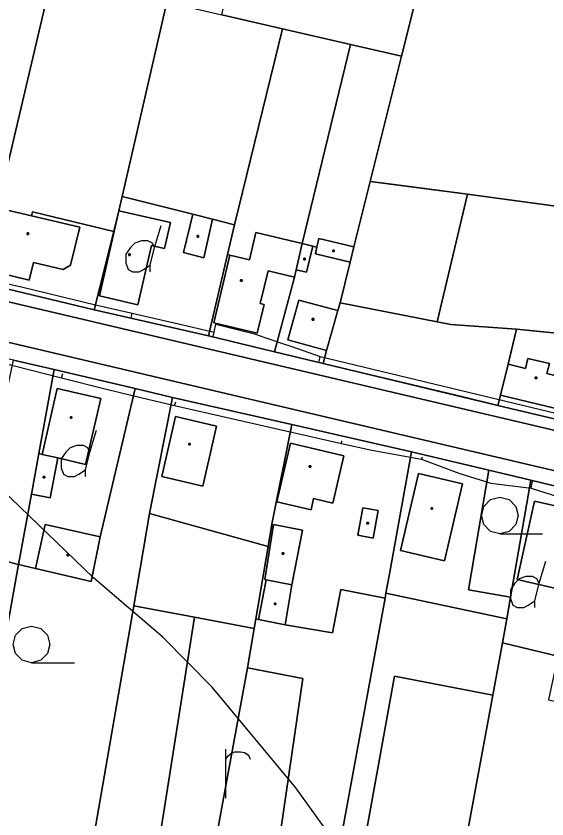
# Model space of a CAD drawing. Extents: x -645676 to -642474, y -1077513 to -1072613.
# Drawn here: x -644828.6 to -644720.1, y -1074451.9 to -1074288 of the extents above; entities that cross this region are included whole.
import ezdxf

# ---------------------------------------------------------------- set-up
doc = ezdxf.new("R2010")
doc.units = 0
for name, color, linetype in [('KN', 7, 'Continuous'), ('KULTURY_STAV', 7, 'Continuous'), ('KULTURY_ZNACKY', 7, 'Continuous'), ('PLYNOVOD', 7, 'Continuous'), ('VRSTEVNICE', 7, 'Continuous')]:
    doc.layers.add(name, color=color, linetype=linetype)

# ---------------------------------------------------------------- blocks, each defined once
blk = doc.blocks.new('3$0400')
blk.add_lwpolyline([(0, 0), (-0.38, 0.1), (-0.65, 0.38), (-0.75, 0.75), (-0.65, 1.12), (-0.38, 1.4), (0, 1.5), (0.38, 1.4), (0.65, 1.12), (0.75, 0.75), (0.65, 0.38), (0.38, 0.1), (0, 0), (1.75, 0)])
blk = doc.blocks.new('$431')
blk.add_line((0.63, 0.99), (0.9, 1.89))
blk.add_lwpolyline([(0.45, 0), (0.45, 0.27), (0.63, 0.99), (0.54, 1.17), (0.36, 1.26), (0.09, 1.26), (-0.18, 1.17), (-0.36, 0.99), (-0.54, 0.72), (-0.54, 0.36), (-0.45, 0.09), (-0.27, 0), (0, 0), (0.18, 0.09), (0.45, 0.27)])
blk = doc.blocks.new('$479')
for points in [[(0, 0), (0, 1.27), (0, 2)], [(0, 1.6), (0.1, 1.73), (0.23, 1.84), (0.37, 1.89), (0.6, 1.9), (0.77, 1.87), (0.87, 1.8), (0.96, 1.7), (1, 1.6)]]:
    blk.add_lwpolyline(points)

msp = doc.modelspace()

# ---------------------------------------------------------------- linework, layer by layer
at = {"layer": 'KN'}
for points in [[(-644539.9, -1074259.03), (-644536.18, -1074263.62), (-644576.1, -1074320.33), (-644590.61, -1074358.79), (-644591.36, -1074358.74), (-644593.02, -1074358.85), (-644587.47, -1074344.33), (-644627.54, -1074338.97), (-644645.71, -1074336.54), (-644662.99, -1074334.23), (-644699.27, -1074329.37), (-644736.38, -1074324.4), (-644756.21, -1074321.75), (-644749.84, -1074296.19), (-644746.58, -1074283.11), (-644743.77, -1074271.82), (-644739.27, -1074253.76), (-644551.61, -1074277.21)], [(-644821.2, -1074279.65), (-644830.44, -1074319.13), (-644836.21, -1074317.78), (-644843.22, -1074316.14), (-644845.17, -1074315.69), (-644853.97, -1074313.63), (-644844.61, -1074274.04)], [(-644746.58, -1074283.11), (-644749.84, -1074296.19), (-644760.27, -1074293.8), (-644774.16, -1074290.62), (-644786.54, -1074287.79), (-644783.69, -1074274.9)], [(-644819.72, -1074280), (-644806.1, -1074283.24), (-644797.79, -1074285.21), (-644806.89, -1074324.82), (-644807.56, -1074327.74), (-644808.61, -1074331.96), (-644825.18, -1074327.95), (-644825.39, -1074328.78), (-644831.86, -1074327.26), (-644832.32, -1074327.14), (-644830.44, -1074319.13), (-644821.2, -1074279.65)], [(-644786.54, -1074287.79), (-644774.16, -1074290.62), (-644783.97, -1074330.62), (-644788.41, -1074329.5), (-644792.46, -1074328.43), (-644806.89, -1074324.82), (-644797.79, -1074285.21)], [(-644760.27, -1074293.8), (-644770.1, -1074334.45), (-644779.56, -1074332.2), (-644780.88, -1074337.75), (-644784.87, -1074336.8), (-644785.39, -1074336.67), (-644783.97, -1074330.62), (-644774.16, -1074290.62)], [(-644749.84, -1074296.19), (-644756.21, -1074321.75), (-644759.55, -1074335.12), (-644766.69, -1074333.42), (-644767.11, -1074335.17), (-644767.98, -1074334.96), (-644770.1, -1074334.45), (-644760.27, -1074293.8)], [(-644736.38, -1074324.4), (-644742.58, -1074350.44), (-644762.4, -1074346.54), (-644760.32, -1074338.22), (-644759.55, -1074335.12), (-644756.21, -1074321.75)], [(-644792.46, -1074328.43), (-644794.35, -1074336.26), (-644790.24, -1074337.34), (-644788.41, -1074329.5), (-644783.97, -1074330.62), (-644785.39, -1074336.67), (-644789.28, -1074353.29), (-644812.59, -1074347.97), (-644808.61, -1074331.96), (-644807.56, -1074327.74), (-644811.53, -1074345.15), (-644803.68, -1074346.96), (-644800.88, -1074334.83), (-644798.25, -1074335.43), (-644797.04, -1074330.17), (-644807.56, -1074327.74), (-644806.89, -1074324.82)], [(-644699.27, -1074329.37), (-644704.61, -1074354.1), (-644726.36, -1074351.89), (-644739.77, -1074350.97), (-644742.58, -1074350.44), (-644736.38, -1074324.4)], [(-644831.86, -1074327.26), (-644834.84, -1074339.75), (-644825.86, -1074341.89), (-644825, -1074338.33), (-644818.9, -1074339.77), (-644817.41, -1074338.86), (-644815.55, -1074331.08), (-644825.39, -1074328.78), (-644825.18, -1074327.95), (-644808.61, -1074331.96), (-644812.59, -1074347.97), (-644835.89, -1074342.42), (-644832.32, -1074327.14)], [(-644825.39, -1074328.78), (-644815.55, -1074331.08), (-644817.41, -1074338.86), (-644818.9, -1074339.77), (-644825, -1074338.33), (-644825.86, -1074341.89), (-644834.84, -1074339.75), (-644831.86, -1074327.26)], [(-644807.56, -1074327.74), (-644797.04, -1074330.17), (-644798.25, -1074335.43), (-644800.88, -1074334.83), (-644803.68, -1074346.96), (-644811.53, -1074345.15)], [(-644788.41, -1074329.5), (-644790.24, -1074337.34), (-644794.35, -1074336.26), (-644792.46, -1074328.43)], [(-644826, -1074332.57), (-644826.3, -1074332.57), (-644826.3, -1074332.27), (-644826, -1074332.27)], [(-644826, -1074332.57), (-644826, -1074332.27), (-644826.3, -1074332.27), (-644826.3, -1074332.57)], [(-644791.27, -1074333.11), (-644791.57, -1074333.11), (-644791.57, -1074332.81), (-644791.27, -1074332.81)], [(-644791.27, -1074333.11), (-644791.27, -1074332.81), (-644791.57, -1074332.81), (-644791.57, -1074333.11)], [(-644770.1, -1074334.45), (-644771.37, -1074339.81), (-644771.72, -1074341.28), (-644777.1, -1074339.99), (-644778.7, -1074346.7), (-644777.91, -1074346.88), (-644779.3, -1074352.72), (-644788.16, -1074350.61), (-644784.87, -1074336.8), (-644780.88, -1074337.75), (-644779.56, -1074332.2)], [(-644767.11, -1074335.17), (-644767.43, -1074336.53), (-644760.32, -1074338.22), (-644762.4, -1074346.54), (-644762.85, -1074348.14), (-644770.8, -1074345.97), (-644773.03, -1074354.13), (-644765.14, -1074356.29), (-644765.81, -1074358.92), (-644775.77, -1074356.52), (-644771.72, -1074341.28), (-644771.37, -1074339.81), (-644769.26, -1074340.31), (-644767.98, -1074334.96)], [(-644767.98, -1074334.96), (-644769.26, -1074340.31), (-644771.37, -1074339.81), (-644770.1, -1074334.45)], [(-644759.55, -1074335.12), (-644760.32, -1074338.22), (-644767.43, -1074336.53), (-644767.11, -1074335.17), (-644766.69, -1074333.42)], [(-644805.23, -1074336.87), (-644805.53, -1074336.87), (-644805.53, -1074336.57), (-644805.23, -1074336.57)], [(-644805.23, -1074336.87), (-644805.23, -1074336.57), (-644805.53, -1074336.57), (-644805.53, -1074336.87)], [(-644763.56, -1074336.1), (-644763.86, -1074336.1), (-644763.86, -1074335.8), (-644763.56, -1074335.8)], [(-644763.56, -1074336.1), (-644763.56, -1074335.8), (-644763.86, -1074335.8), (-644763.86, -1074336.1)], [(-644784.87, -1074336.8), (-644788.16, -1074350.61), (-644779.3, -1074352.72), (-644777.91, -1074346.88), (-644778.7, -1074346.7), (-644777.1, -1074339.99), (-644771.72, -1074341.28), (-644775.77, -1074356.52), (-644789.28, -1074353.29), (-644785.39, -1074336.67)], [(-644769.51, -1074337.74), (-644769.81, -1074337.74), (-644769.81, -1074337.44), (-644769.51, -1074337.44)], [(-644769.51, -1074337.74), (-644769.51, -1074337.44), (-644769.81, -1074337.44), (-644769.81, -1074337.74)], [(-644782.4, -1074342.15), (-644782.7, -1074342.15), (-644782.7, -1074341.85), (-644782.4, -1074341.85)], [(-644782.4, -1074342.15), (-644782.4, -1074341.85), (-644782.7, -1074341.85), (-644782.7, -1074342.15)], [(-644762.85, -1074348.14), (-644765.14, -1074356.29), (-644773.03, -1074354.13), (-644770.8, -1074345.97)], [(-644742.58, -1074350.44), (-644739.77, -1074350.97), (-644726.36, -1074351.89), (-644728.09, -1074359.05), (-644729.63, -1074365.4), (-644730.16, -1074367.48), (-644765.81, -1074358.92), (-644765.14, -1074356.29), (-644762.85, -1074348.14), (-644762.4, -1074346.54)], [(-644767.76, -1074350.07), (-644768.06, -1074350.07), (-644768.06, -1074349.77), (-644767.76, -1074349.77)], [(-644767.76, -1074350.07), (-644767.76, -1074349.77), (-644768.06, -1074349.77), (-644768.06, -1074350.07)], [(-644704.61, -1074354.1), (-644706.25, -1074362.77), (-644708.13, -1074370.55), (-644708.62, -1074372.59), (-644730.16, -1074367.48), (-644729.63, -1074365.4), (-644716.93, -1074368.48), (-644715.39, -1074362.13), (-644720.14, -1074360.98), (-644719.65, -1074358.94), (-644724.01, -1074357.88), (-644724.5, -1074359.92), (-644728.09, -1074359.05), (-644726.36, -1074351.89)], [(-644729.63, -1074365.4), (-644728.09, -1074359.05), (-644724.5, -1074359.92), (-644724.01, -1074357.88), (-644719.65, -1074358.94), (-644720.14, -1074360.98), (-644715.39, -1074362.13), (-644716.93, -1074368.48)], [(-644820.79, -1074360.18), (-644823.91, -1074377.32), (-644825.42, -1074385.58), (-644828.04, -1074399.94), (-644837.47, -1074397.54), (-644835.59, -1074388.75), (-644829.07, -1074358.26)], [(-644804.26, -1074364.06), (-644811.36, -1074394.33), (-644822.61, -1074391.76), (-644824.57, -1074400.75), (-644828.04, -1074399.94), (-644825.42, -1074385.58), (-644821.62, -1074386.33), (-644820.04, -1074378.21), (-644814.35, -1074379.52), (-644811.25, -1074366.07), (-644820.15, -1074364.02), (-644823.25, -1074377.47), (-644823.91, -1074377.32), (-644820.79, -1074360.18)], [(-644722.24, -1074362.02), (-644722.54, -1074362.02), (-644722.54, -1074361.72), (-644722.24, -1074361.72)], [(-644722.24, -1074362.02), (-644722.24, -1074361.72), (-644722.54, -1074361.72), (-644722.54, -1074362.02)], [(-644796.61, -1074365.85), (-644801.29, -1074389.54), (-644804.47, -1074408.42), (-644815.1, -1074469.56), (-644815.97, -1074474.57), (-644840.77, -1074469.82), (-644832.48, -1074424.34), (-644828.04, -1074399.94), (-644824.57, -1074400.75), (-644813.2, -1074403.4), (-644811.36, -1074394.33), (-644804.26, -1074364.06)], [(-644820.04, -1074378.21), (-644823.25, -1074377.47), (-644820.15, -1074364.02), (-644811.25, -1074366.07), (-644814.35, -1074379.52)], [(-644772.21, -1074371.37), (-644776.3, -1074391.75), (-644777.09, -1074396.3), (-644801.29, -1074389.54), (-644796.61, -1074365.85)], [(-644817.16, -1074370.12), (-644817.46, -1074370.12), (-644817.46, -1074369.82), (-644817.16, -1074369.82)], [(-644817.16, -1074370.12), (-644817.16, -1074369.82), (-644817.46, -1074369.82), (-644817.46, -1074370.12)], [(-644787.59, -1074371.69), (-644790.43, -1074383.96), (-644798.8, -1074382.02), (-644795.96, -1074369.75)], [(-644787.59, -1074371.69), (-644795.96, -1074369.75), (-644798.8, -1074382.02), (-644790.43, -1074383.96)], [(-644747.83, -1074376.96), (-644752.38, -1074402.26), (-644753.03, -1074405.83), (-644753.21, -1074406.81), (-644762.22, -1074405.06), (-644763.93, -1074413.89), (-644773.6, -1074412.26), (-644772.22, -1074404.09), (-644770.06, -1074392.95), (-644776, -1074391.8), (-644777.77, -1074403.01), (-644777.48, -1074403.07), (-644779.06, -1074411.16), (-644779.57, -1074411.01), (-644777.09, -1074396.3), (-644776.3, -1074391.75), (-644772.21, -1074371.37)], [(-644792.97, -1074375.55), (-644793.27, -1074375.55), (-644793.27, -1074375.25), (-644792.97, -1074375.25)], [(-644792.97, -1074375.55), (-644792.97, -1074375.25), (-644793.27, -1074375.25), (-644793.27, -1074375.55)], [(-644761.63, -1074377.77), (-644763.89, -1074387.41), (-644767.78, -1074386.5), (-644768.32, -1074388.78), (-644775.28, -1074387.15), (-644772.52, -1074375.22)], [(-644761.63, -1074377.77), (-644772.52, -1074375.22), (-644775.28, -1074387.15), (-644768.32, -1074388.78), (-644767.78, -1074386.5), (-644763.89, -1074387.41)], [(-644823.25, -1074377.47), (-644820.04, -1074378.21), (-644821.62, -1074386.33), (-644825.42, -1074385.58), (-644823.91, -1074377.32)], [(-644731.98, -1074380.71), (-644736.16, -1074405.09), (-644727.58, -1074406.59), (-644728.35, -1074411.02), (-644753.03, -1074405.83), (-644752.38, -1074402.26), (-644747.83, -1074376.96)], [(-644768.37, -1074380.09), (-644768.67, -1074380.09), (-644768.67, -1074379.79), (-644768.37, -1074379.79)], [(-644768.37, -1074380.09), (-644768.37, -1074379.79), (-644768.67, -1074379.79), (-644768.67, -1074380.09)], [(-644723.42, -1074382.73), (-644727.58, -1074406.59), (-644736.16, -1074405.09), (-644731.98, -1074380.71)], [(-644822.69, -1074382.27), (-644822.99, -1074382.27), (-644822.99, -1074381.97), (-644822.69, -1074381.97)], [(-644822.69, -1074382.27), (-644822.69, -1074381.97), (-644822.99, -1074381.97), (-644822.99, -1074382.27)], [(-644737.4, -1074383.5), (-644741.05, -1074399.18), (-644750.03, -1074397.09), (-644746.38, -1074381.41)], [(-644737.4, -1074383.5), (-644746.38, -1074381.41), (-644750.03, -1074397.09), (-644741.05, -1074399.18)], [(-644706.84, -1074386.77), (-644710.91, -1074407.93), (-644708.34, -1074411.5), (-644703.62, -1074414.98), (-644704.76, -1074421.48), (-644717.93, -1074418.69), (-644729.22, -1074415.97), (-644728.35, -1074411.02), (-644727.58, -1074406.59), (-644723.42, -1074382.73)], [(-644846.31, -1074386.45), (-644848.19, -1074395.25), (-644837.47, -1074397.54), (-644828.04, -1074399.94), (-644832.48, -1074424.34), (-644844.5, -1074421.81), (-644853.4, -1074467.4), (-644865.96, -1074464.99), (-644854.67, -1074406.87), (-644850.53, -1074385.55)], [(-644712.68, -1074389.29), (-644714.01, -1074395.14), (-644715.08, -1074394.9), (-644717.38, -1074405.04), (-644726.25, -1074403.03), (-644722.65, -1074387.03)], [(-644712.68, -1074389.29), (-644722.65, -1074387.03), (-644726.25, -1074403.03), (-644717.38, -1074405.04), (-644715.08, -1074394.9), (-644714.01, -1074395.14)], [(-644754.6, -1074388.95), (-644755.61, -1074394.56), (-644758.76, -1074393.99), (-644757.75, -1074388.38)], [(-644754.6, -1074388.95), (-644757.75, -1074388.38), (-644758.76, -1074393.99), (-644755.61, -1074394.56)], [(-644743.5, -1074388.68), (-644743.8, -1074388.68), (-644743.8, -1074388.38), (-644743.5, -1074388.38)], [(-644743.5, -1074388.68), (-644743.5, -1074388.38), (-644743.8, -1074388.38), (-644743.8, -1074388.68)], [(-644777.09, -1074396.3), (-644779.57, -1074411.01), (-644779.91, -1074413.01), (-644792.1, -1074410.73), (-644804.47, -1074408.42), (-644801.29, -1074389.54)], [(-644811.36, -1074394.33), (-644813.2, -1074403.4), (-644824.57, -1074400.75), (-644822.61, -1074391.76)], [(-644772.22, -1074404.09), (-644777.48, -1074403.07), (-644777.77, -1074403.01), (-644776, -1074391.8), (-644770.06, -1074392.95)], [(-644756.6, -1074391.66), (-644756.9, -1074391.66), (-644756.9, -1074391.36), (-644756.6, -1074391.36)], [(-644756.6, -1074391.66), (-644756.6, -1074391.36), (-644756.9, -1074391.36), (-644756.9, -1074391.66)], [(-644817.85, -1074398.17), (-644818.15, -1074398.17), (-644818.15, -1074397.87), (-644817.85, -1074397.87)], [(-644817.85, -1074398.17), (-644817.85, -1074397.87), (-644818.15, -1074397.87), (-644818.15, -1074398.17)], [(-644773.9, -1074397.87), (-644774.2, -1074397.87), (-644774.2, -1074397.57), (-644773.9, -1074397.57)], [(-644773.9, -1074397.87), (-644773.9, -1074397.57), (-644774.2, -1074397.57), (-644774.2, -1074397.87)], [(-644772.22, -1074404.09), (-644773.6, -1074412.26), (-644779.06, -1074411.16), (-644777.48, -1074403.07)], [(-644753.21, -1074406.81), (-644767.37, -1074483.82), (-644778.47, -1074481.71), (-644770.01, -1074423.19), (-644781.29, -1074421.06), (-644779.91, -1074413.01), (-644779.57, -1074411.01), (-644779.06, -1074411.16), (-644773.6, -1074412.26), (-644763.93, -1074413.89), (-644762.22, -1074405.06)], [(-644728.35, -1074411.02), (-644729.22, -1074415.97), (-644731.2, -1074426.62), (-644751.27, -1074422.73), (-644762.47, -1074484.78), (-644767.37, -1074483.82), (-644753.21, -1074406.81), (-644753.03, -1074405.83)], [(-644792.1, -1074410.73), (-644801.77, -1074471.99), (-644815.1, -1074469.56), (-644804.47, -1074408.42)], [(-644775.48, -1074408.15), (-644775.78, -1074408.15), (-644775.78, -1074407.85), (-644775.48, -1074407.85)], [(-644775.48, -1074408.15), (-644775.48, -1074407.85), (-644775.78, -1074407.85), (-644775.78, -1074408.15)], [(-644779.91, -1074413.01), (-644781.29, -1074421.06), (-644792.01, -1074479.13), (-644815.97, -1074474.57), (-644815.1, -1074469.56), (-644801.77, -1074471.99), (-644792.1, -1074410.73)], [(-644717.93, -1074418.69), (-644719.82, -1074427.59), (-644706.34, -1074430.49), (-644718.54, -1074494.16), (-644742.85, -1074489.53), (-644731.2, -1074426.62), (-644729.22, -1074415.97)], [(-644778.47, -1074481.71), (-644792.01, -1074479.13), (-644781.29, -1074421.06), (-644770.01, -1074423.19)], [(-644731.2, -1074426.62), (-644742.85, -1074489.53), (-644757.37, -1074571.73), (-644782.01, -1074566.89), (-644767.37, -1074483.82), (-644762.47, -1074484.78), (-644751.27, -1074422.73)]]:
    msp.add_lwpolyline(points, close=True, dxfattribs=at)
for points in [[(-644540.77, -1074422.51), (-644621.97, -1074403.53), (-644712.41, -1074382.26), (-644787.78, -1074364.57), (-644845.62, -1074350.96), (-644890.66, -1074340.39), (-644951.94, -1074326.04), (-644961.12, -1074323.89), (-644961.13, -1074315.66), (-644872.02, -1074336.61), (-644827.8, -1074346.92), (-644766.53, -1074361.33), (-644619.47, -1074395.88), (-644547.74, -1074412.63)], [(-644706.84, -1074386.77), (-644723.42, -1074382.73), (-644731.98, -1074380.71), (-644747.83, -1074376.96), (-644772.21, -1074371.37), (-644796.61, -1074365.85), (-644804.26, -1074364.06), (-644820.79, -1074360.18), (-644829.07, -1074358.26), (-644844.54, -1074354.66), (-644857.07, -1074351.54), (-644869.58, -1074348.48), (-644878.9, -1074346.25), (-644893.85, -1074342.58), (-644896.77, -1074341.92), (-644918.08, -1074336.91), (-644943.04, -1074331.07), (-644961.12, -1074326.55), (-644961.12, -1074323.89), (-644951.94, -1074326.04), (-644890.66, -1074340.39), (-644845.62, -1074350.96), (-644787.78, -1074364.57), (-644712.41, -1074382.26)], [(-644619.47, -1074395.88), (-644766.53, -1074361.33), (-644827.8, -1074346.92), (-644872.02, -1074336.61)], [(-644835.89, -1074342.42), (-644812.59, -1074347.97), (-644789.28, -1074353.29), (-644775.77, -1074356.52), (-644765.81, -1074358.92), (-644730.16, -1074367.48), (-644708.62, -1074372.59)]]:
    msp.add_lwpolyline(points, dxfattribs=at)
at = {"layer": 'KULTURY_STAV'}
for points in [[(-644790.7, -1074158.43), (-644722.14, -1074174), (-644727.44, -1074199), (-644732.37, -1074223.41), (-644737.8, -1074247.86), (-644739.27, -1074253.76), (-644743.77, -1074271.82), (-644746.58, -1074283.11), (-644749.84, -1074296.19), (-644756.21, -1074321.75), (-644752.45, -1074322.25), (-644736.38, -1074324.4), (-644727.36, -1074325.61), (-644699.27, -1074329.37)], [(-644699.27, -1074329.37), (-644727.36, -1074325.61), (-644736.38, -1074324.4), (-644752.45, -1074322.25), (-644756.21, -1074321.75), (-644749.84, -1074296.19), (-644746.58, -1074283.11), (-644743.77, -1074271.82), (-644739.27, -1074253.76), (-644576.64, -1074274.08)], [(-644844.61, -1074274.04), (-644853.97, -1074313.63), (-644858.73, -1074333.96), (-644859.46, -1074337.26), (-644835.89, -1074342.42), (-644812.59, -1074347.97), (-644789.28, -1074353.29), (-644775.77, -1074356.52), (-644765.81, -1074358.92), (-644761.92, -1074359.85), (-644737.61, -1074365.69), (-644730.16, -1074367.48), (-644708.62, -1074372.59)], [(-644715.48, -1074384.66), (-644720.7, -1074383.39), (-644723.42, -1074382.73), (-644731.98, -1074380.71), (-644747.83, -1074376.96), (-644772.21, -1074371.37), (-644796.61, -1074365.85), (-644804.26, -1074364.06), (-644820.79, -1074360.18), (-644829.07, -1074358.26), (-644844.54, -1074354.66), (-644857.07, -1074351.54), (-644869.58, -1074348.48), (-644878.9, -1074346.25), (-644893.85, -1074342.58), (-644896.77, -1074341.92), (-644918.08, -1074336.91), (-644932.45, -1074333.55), (-644943.04, -1074331.07), (-644961.12, -1074326.55), (-644995.74, -1074318.77), (-645028.33, -1074310.93)], [(-644831.86, -1074327.26), (-644825.39, -1074328.78), (-644825.18, -1074327.95), (-644808.61, -1074331.96), (-644807.56, -1074327.74), (-644806.89, -1074324.82), (-644792.46, -1074328.43), (-644788.41, -1074329.5), (-644783.97, -1074330.62), (-644785.39, -1074336.67), (-644784.87, -1074336.8), (-644780.88, -1074337.75), (-644779.56, -1074332.2), (-644770.1, -1074334.45), (-644767.98, -1074334.96), (-644767.11, -1074335.17), (-644766.69, -1074333.42), (-644759.55, -1074335.12), (-644760.32, -1074338.22), (-644762.4, -1074346.54), (-644762.85, -1074348.14), (-644765.14, -1074356.29), (-644765.81, -1074358.92), (-644775.77, -1074356.52), (-644789.28, -1074353.29), (-644812.59, -1074347.97), (-644835.89, -1074342.42)], [(-644704.61, -1074354.1), (-644726.36, -1074351.89), (-644727.54, -1074356.76), (-644728.09, -1074359.05), (-644729.63, -1074365.4), (-644729.67, -1074365.58), (-644730.16, -1074367.48), (-644737.61, -1074365.69), (-644761.92, -1074359.85), (-644765.81, -1074358.92), (-644765.14, -1074356.29), (-644762.85, -1074348.14), (-644762.4, -1074346.54), (-644760.32, -1074338.22), (-644759.55, -1074335.12), (-644766.69, -1074333.42), (-644767.11, -1074335.17), (-644767.98, -1074334.96), (-644770.1, -1074334.45), (-644779.56, -1074332.2), (-644780.88, -1074337.75), (-644784.87, -1074336.8), (-644785.39, -1074336.67), (-644783.97, -1074330.62), (-644788.41, -1074329.5), (-644792.46, -1074328.43), (-644806.89, -1074324.82), (-644807.56, -1074327.74), (-644808.61, -1074331.96), (-644825.18, -1074327.95), (-644825.39, -1074328.78), (-644831.86, -1074327.26)], [(-644726.36, -1074351.89), (-644704.61, -1074354.1), (-644686.42, -1074353.8), (-644687.61, -1074361.27), (-644690.13, -1074376.97), (-644708.62, -1074372.59), (-644730.16, -1074367.48), (-644729.67, -1074365.58), (-644729.63, -1074365.4), (-644728.09, -1074359.05), (-644727.54, -1074356.76), (-644726.36, -1074351.89)], [(-644829.07, -1074358.26), (-644820.79, -1074360.18), (-644823.91, -1074377.32), (-644825.42, -1074385.58), (-644828.04, -1074399.94), (-644824.57, -1074400.75), (-644813.2, -1074403.4), (-644811.36, -1074394.33), (-644804.26, -1074364.06), (-644796.61, -1074365.85), (-644801.29, -1074389.54), (-644777.09, -1074396.3), (-644779.57, -1074411.01), (-644779.06, -1074411.16), (-644773.6, -1074412.26), (-644763.93, -1074413.89), (-644762.22, -1074405.06), (-644753.21, -1074406.81), (-644753.03, -1074405.83), (-644728.35, -1074411.02), (-644729.22, -1074415.97), (-644717.93, -1074418.69)], [(-644820.79, -1074360.18), (-644804.26, -1074364.06), (-644811.36, -1074394.33), (-644813.2, -1074403.4), (-644824.57, -1074400.75), (-644828.04, -1074399.94), (-644825.42, -1074385.58), (-644823.91, -1074377.32), (-644820.79, -1074360.18)], [(-644717.93, -1074418.69), (-644729.22, -1074415.97), (-644728.35, -1074411.02), (-644753.03, -1074405.83), (-644753.21, -1074406.81), (-644762.22, -1074405.06), (-644763.93, -1074413.89), (-644773.6, -1074412.26), (-644779.06, -1074411.16), (-644779.57, -1074411.01), (-644777.09, -1074396.3), (-644801.29, -1074389.54), (-644796.61, -1074365.85)], [(-644796.61, -1074365.85), (-644772.21, -1074371.37), (-644747.83, -1074376.96), (-644731.98, -1074380.71), (-644736.16, -1074405.09), (-644727.58, -1074406.59), (-644723.42, -1074382.73), (-644706.84, -1074386.77)], [(-644731.98, -1074380.71), (-644723.42, -1074382.73), (-644727.58, -1074406.59), (-644736.16, -1074405.09), (-644731.98, -1074380.71)], [(-644792.1, -1074410.73), (-644779.91, -1074413.01), (-644781.29, -1074421.06), (-644770.01, -1074423.19), (-644778.47, -1074481.71), (-644792.01, -1074479.13), (-644815.97, -1074474.57), (-644815.1, -1074469.56), (-644801.77, -1074471.99), (-644792.1, -1074410.73)], [(-644778.47, -1074481.71), (-644770.01, -1074423.19), (-644781.29, -1074421.06), (-644779.91, -1074413.01), (-644792.1, -1074410.73), (-644801.77, -1074471.99)], [(-644742.85, -1074489.53), (-644731.2, -1074426.62), (-644751.27, -1074422.73), (-644762.47, -1074484.78)], [(-644762.47, -1074484.78), (-644751.27, -1074422.73), (-644731.2, -1074426.62), (-644742.85, -1074489.53)]]:
    msp.add_lwpolyline(points, dxfattribs=at)
at = {"layer": 'PLYNOVOD'}
for p, q in [((-644835, -1074341.59), (-644827.2, -1074343.36)), ((-644827.2, -1074343.36), (-644812.32, -1074346.95)), ((-644812.32, -1074346.95), (-644804.84, -1074348.67)), ((-644805.05, -1074349.65), (-644804.84, -1074348.67)), ((-644804.84, -1074348.67), (-644794.49, -1074351.05)), ((-644794.49, -1074351.05), (-644788.13, -1074352.55)), ((-644788.13, -1074352.55), (-644787.78, -1074350.88)), ((-644787.78, -1074350.88), (-644779.84, -1074352.9)), ((-644788.31, -1074353.43), (-644788.13, -1074352.55)), ((-644779.84, -1074352.9), (-644777.52, -1074353.69)), ((-644777.52, -1074353.69), (-644773.92, -1074354.92)), ((-644773.92, -1074354.92), (-644772.46, -1074355.42)), ((-644772.46, -1074355.42), (-644766.44, -1074357.47)), ((-644766.66, -1074358.55), (-644766.44, -1074357.47)), ((-644766.44, -1074357.47), (-644718.03, -1074369.13)), ((-644834.39, -1074357.97), (-644819.25, -1074361.86)), ((-644819.25, -1074361.86), (-644819.02, -1074361)), ((-644819.25, -1074361.86), (-644810.34, -1074364.1)), ((-644810.34, -1074364.1), (-644804.52, -1074365.56)), ((-644804.52, -1074365.56), (-644796.23, -1074367.52)), ((-644796.23, -1074367.52), (-644795.9, -1074366.74)), ((-644796.23, -1074367.52), (-644762.09, -1074375.27)), ((-644762.09, -1074375.27), (-644762, -1074374.69)), ((-644762.09, -1074375.27), (-644755.89, -1074376.64)), ((-644755.89, -1074376.64), (-644745.74, -1074378.46)), ((-644745.74, -1074378.46), (-644745.52, -1074377.95)), ((-644745.74, -1074378.46), (-644738.14, -1074381.32)), ((-644738.14, -1074381.32), (-644731.63, -1074383.32)), ((-644731.63, -1074383.32), (-644723.35, -1074384.35)), ((-644723.35, -1074384.35), (-644723.07, -1074382.95)), ((-644723.35, -1074384.35), (-644714.41, -1074387.25))]:
    msp.add_line(p, q, dxfattribs=at)
at = {"layer": 'VRSTEVNICE'}
for points in [[(-644771.4, -1074445.53), (-644788.49, -1074425.02), (-644798.61, -1074414.76), (-644812.71, -1074402.66), (-644840.91, -1074375.6), (-644858.28, -1074360.08), (-644875.39, -1074346.06), (-644873.06, -1074335.19), (-644879.53, -1074331.05), (-644884.44, -1074327.68), (-644888.9, -1074321.91), (-644895.74, -1074311.65), (-644906.7, -1074291.14), (-644911.69, -1074278.33), (-644920.38, -1074252.69), (-644931.2, -1074227.05), (-644943.16, -1074205.12), (-644954.41, -1074186.89), (-644976.63, -1074148.15), (-645003.55, -1074091.18), (-645014.8, -1074063.84)], [(-644695.49, -1074616.15), (-644707.6, -1074591.08), (-644713.01, -1074577.41), (-644715.57, -1074568.29), (-644722.27, -1074534.11), (-644726.97, -1074520.44), (-644738.65, -1074495.38), (-644753.6, -1074470.31), (-644771.4, -1074445.53)]]:
    msp.add_lwpolyline(points, dxfattribs=at)

# ---------------------------------------------------------------- block references
at = {"layer": 'KULTURY_ZNACKY', "xscale": 5, "yscale": 5}
for name, p in [('$431', (-644803.41, -1074340.21)), ('$431', (-644816.61, -1074381.99)), ('3$0400', (-644729.77, -1074393.71)), ('$431', (-644724.88, -1074408.7)), ('3$0400', (-644825.39, -1074420.01)), ('$479', (-644785.74, -1074447.66))]:
    msp.add_blockref(name, p, dxfattribs=at)

doc.saveas('drawing.dxf')
